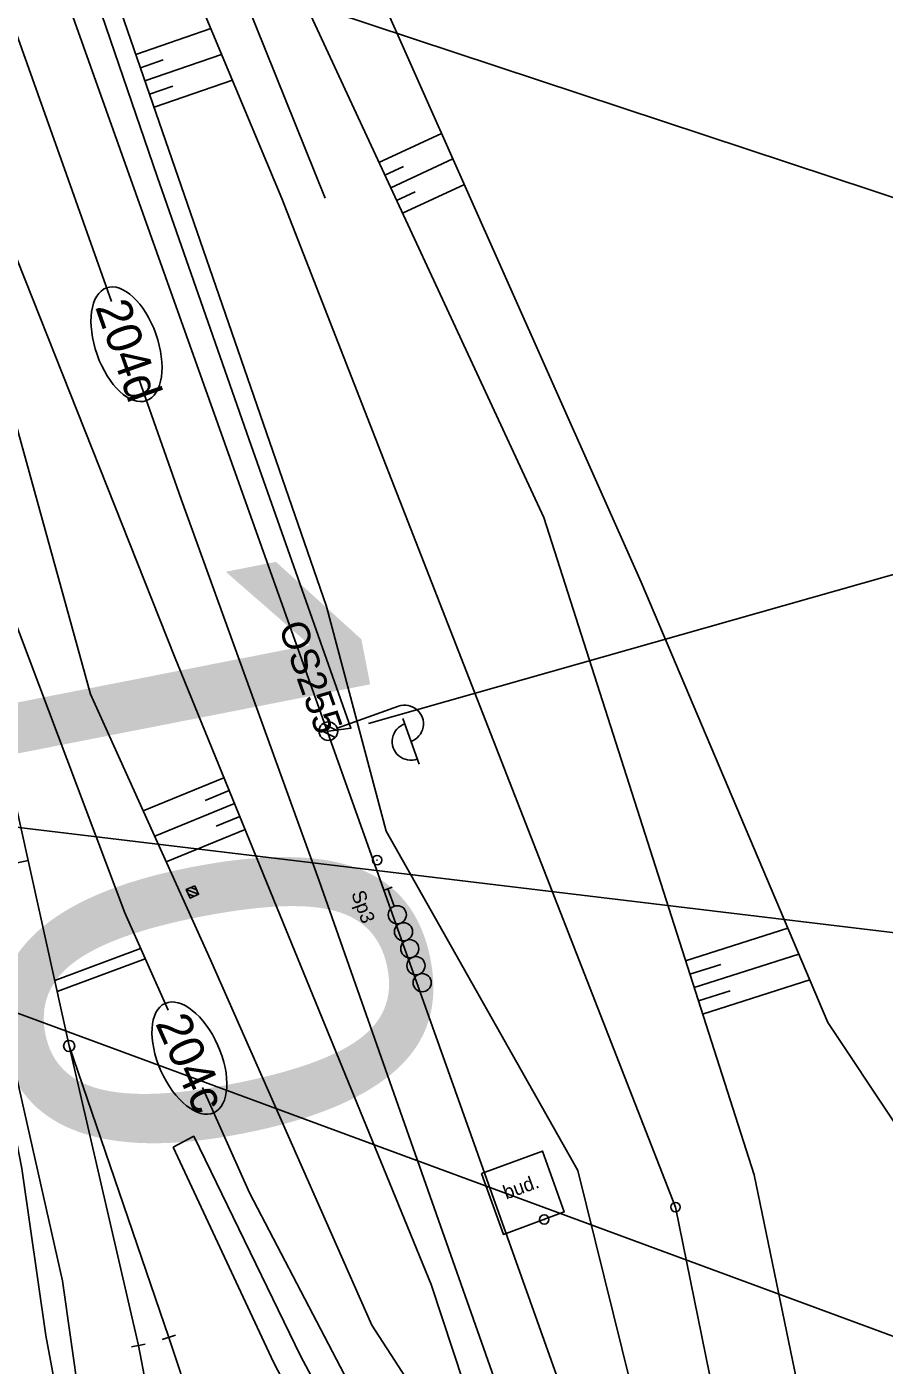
# Model space of a CAD drawing. Extents: x -545846 to -545044, y -1122650 to -1119108.
# Drawn here: x -545659 to -545613, y -1119324.5 to -1119252.7 of the extents above; entities that cross this region are included whole.
import ezdxf

# ---------------------------------------------------------------- set-up
doc = ezdxf.new("R2010")
doc.units = 0
for name, color, linetype in [('osvětlené plochy-hodnota-obrys', 7, 'Continuous'), ('Vrstva 1', 7, 'Continuous'), ('Vrstva 1 - Koleje', 7, 'Continuous'), ('Vrstva 11', 7, 'Continuous'), ('Vrstva 2', 7, 'Continuous'), ('Vrstva 23', 7, 'Continuous'), ('Vrstva 25', 7, 'Continuous'), ('Vrstva 26', 7, 'Continuous'), ('Vrstva 28', 7, 'Continuous'), ('Vrstva 31', 7, 'Continuous'), ('Vrstva 4', 7, 'Continuous'), ('Vrstva 48', 7, 'Continuous'), ('Vrstva 49', 7, 'Continuous'), ('Vrstva 51', 7, 'Continuous'), ('Vrstva 6', 7, 'Continuous'), ('Vrstva 63', 7, 'Continuous'), ('Vrstva 7', 7, 'Continuous')]:
    doc.layers.add(name, color=color, linetype=linetype)

msp = doc.modelspace()

# ---------------------------------------------------------------- linework, layer by layer
at = {"layer": 'osvětlené plochy-hodnota-obrys'}
for points in [[(-545700.794, -1119127.991), (-545610.463, -1119381.573), (-545628.868, -1119385.178)], [(-545700.341, -1119250.428), (-545705.955, -1119221.665), (-545699.039, -1119220.315), (-545660.607, -1119425.918), (-545653.752, -1119372.856), (-545653.095, -1119348.321), (-545657.119, -1119319.988), (-545685.945, -1119192.198), (-545694.33, -1119168.5)]]:
    msp.add_lwpolyline(points, dxfattribs=at)
at = {"layer": 'Vrstva 1'}
for points in [[(-545700.782, -1119136.964), (-545698.023, -1119144.665), (-545693.948, -1119156.135), (-545691.544, -1119162.895), (-545690.154, -1119166.896), (-545689.961, -1119167.438), (-545689.699, -1119168.179), (-545684.737, -1119182.215), (-545679.147, -1119198.024), (-545676.369, -1119205.846), (-545670.918, -1119221.162), (-545663.718, -1119241.464), (-545657.102, -1119260.057), (-545654.496, -1119267.422)], [(-545684.737, -1119182.215), (-545681.048, -1119198.017), (-545679.115, -1119206.463), (-545675.534, -1119222.463), (-545673.245, -1119232.849), (-545669.06, -1119251.885), (-545668.909, -1119252.525), (-545665.698, -1119267.062), (-545662.183, -1119282.93), (-545658.971, -1119297.417), (-545658.784, -1119298.22), (-545656.764, -1119307.375), (-545653.043, -1119323.451), (-545653.043, -1119323.451)], [(-545665.698, -1119267.062), (-545660.465, -1119282.463), (-545653.779, -1119300.236), (-545651.451, -1119305.46)], [(-545653.028, -1119271.57), (-545650.743, -1119278.028), (-545643.338, -1119298.521), (-545637.378, -1119315.449), (-545630.65, -1119334.543), (-545625.466, -1119349.25), (-545622.338, -1119358.145), (-545618.129, -1119370.039), (-545613.658, -1119380.515)], [(-545656.764, -1119307.375), (-545651.415, -1119323.019), (-545650.132, -1119326.843), (-545649.743, -1119328.004), (-545646.043, -1119338.748), (-545641.909, -1119350.784), (-545639.214, -1119358.649), (-545633.505, -1119375.425), (-545628.742, -1119390.234), (-545628.386, -1119391.439), (-545625.827, -1119399.861), (-545621.451, -1119415.455)], [(-545649.6, -1119309.613), (-545647.08, -1119315.267), (-545638.588, -1119331.509), (-545629.721, -1119347.823), (-545623.848, -1119358.848), (-545618.129, -1119370.039)]]:
    msp.add_lwpolyline(points, dxfattribs=at)
for centre, major_axis in [((-545653.685, -1119269.715), (1.071, -3.027)), ((-545650.307, -1119308.025), (1.307, -2.933))]:
    msp.add_ellipse(centre, major_axis=major_axis, ratio=0.521067, dxfattribs=at)
at = {"layer": 'Vrstva 1 - Koleje'}
msp.add_lwpolyline([(-545653.043, -1119323.451), (-545650.994, -1119334.109), (-545649.296, -1119347.452), (-545648.631, -1119357.273), (-545648.467, -1119367.291), (-545648.846, -1119377.553), (-545649.716, -1119387.269), (-545651.731, -1119405.227), (-545652.454, -1119413.336), (-545653.029, -1119424.1), (-545653.062, -1119427.38), (-545653.109, -1119432.084), (-545653.161, -1119437.325), (-545652.856, -1119447.037), (-545652.275, -1119455.964), (-545651.518, -1119465.287), (-545651.062, -1119470.807), (-545650.206, -1119481.273), (-545649.41, -1119491.02), (-545648.05, -1119507.574), (-545645.027, -1119523.098), (-545644.874, -1119523.883)], dxfattribs=at)
at = {"layer": 'Vrstva 11'}
for p, q in [((-545650.474, -1119298.983), (-545649.815, -1119299.233)), ((-545650.367, -1119299.224), (-545650.054, -1119299.342)), ((-545650.233, -1119298.874), (-545649.924, -1119298.991))]:
    msp.add_line(p, q, dxfattribs=at)
msp.add_lwpolyline([(-545650.02, -1119298.778), (-545649.814, -1119299.234), (-545650.27, -1119299.44), (-545650.476, -1119298.984)], close=True, dxfattribs=at)
msp.add_lwpolyline([(-545650.02, -1119298.778), (-545649.814, -1119299.234), (-545650.27, -1119299.44), (-545650.476, -1119298.984), (-545650.02, -1119298.778)], dxfattribs=at)
at = {"layer": 'Vrstva 2'}
for p, q in [((-545659.723, -1119297.586), (-545658.971, -1119297.417)), ((-545656.764, -1119307.375), (-545651.415, -1119323.019)), ((-545651.059, -1119322.9), (-545651.771, -1119323.138)), ((-545653.412, -1119323.518), (-545652.676, -1119323.372))]:
    msp.add_line(p, q, dxfattribs=at)
msp.add_lwpolyline([(-545658.971, -1119297.417), (-545658.784, -1119298.22), (-545656.764, -1119307.375), (-545653.043, -1119323.451)], dxfattribs=at)
msp.add_circle((-545656.764, -1119307.375), 0.3, dxfattribs=at)
at = {"layer": 'Vrstva 23'}
msp.add_lwpolyline([(-545634.625, -1119314.216), (-545631.338, -1119313.021), (-545630.177, -1119316.285), (-545633.445, -1119317.491)], close=True, dxfattribs=at)
at = {"layer": 'Vrstva 25'}
for p, q in [((-545642.374, -1119290.313), (-545639.074, -1119289.147)), ((-545638.84, -1119289.807), (-545637.974, -1119292.259)), ((-545643.337, -1119290.4), (-545642.473, -1119290.813)), ((-545643.142, -1119290.078), (-545642.348, -1119290.457))]:
    msp.add_line(p, q, dxfattribs=at)
msp.add_circle((-545642.845, -1119290.48), 0.5, dxfattribs=at)
msp.add_circle((-545642.845, -1119290.48), 0.5, dxfattribs=at)
for centre, start, end in [((-545638.74, -1119290.09), 289.46365, 109.46365), ((-545638.419, -1119291.037), 108.76108, 290.16623)]:
    msp.add_arc(centre, 1, start, end, dxfattribs=at)
at = {"layer": 'Vrstva 26'}
msp.add_lwpolyline([(-545642.845, -1119290.48), (-545641.633, -1119290.325), (-545647.103, -1119274.847), (-545652.044, -1119260.72), (-545655.924, -1119249.359), (-545658.077, -1119243.207), (-545663.331, -1119228.723), (-545664.431, -1119225.855), (-545667.915, -1119216.776), (-545673.57, -1119200.8), (-545677.95, -1119188.599), (-545682.479, -1119176.492), (-545687.385, -1119162.872), (-545691.436, -1119151.431), (-545691.75, -1119150.64)], dxfattribs=at)
at = {"layer": 'Vrstva 28'}
for p, q in [((-545640.255, -1119297.401), (-545640.205, -1119297.401)), ((-545624.232, -1119316.024), (-545624.182, -1119316.024)), ((-545631.276, -1119316.689), (-545631.226, -1119316.689))]:
    msp.add_line(p, q, dxfattribs=at)
for centre in [(-545640.23, -1119297.401), (-545624.207, -1119316.024), (-545631.251, -1119316.689)]:
    msp.add_circle(centre, 0.25, dxfattribs=at)
at = {"layer": 'Vrstva 31'}
msp.add_lwpolyline([(-545668.954, -1119291.079), (-545667.698, -1119292.072), (-545664.584, -1119295.604), (-545663.967, -1119295.916), (-545663.78, -1119296.605), (-545662.476, -1119299.636), (-545661.444, -1119302.068), (-545661.613, -1119302.97), (-545660.277, -1119308.997), (-545659.299, -1119313.957), (-545658.018, -1119322.913), (-545656.576, -1119330.571), (-545655.591, -1119333.102), (-545654.529, -1119340.855), (-545654.159, -1119343.74), (-545652.607, -1119354.843), (-545652.828, -1119356.763), (-545652.968, -1119360.395), (-545653.389, -1119368.277), (-545654.002, -1119377.884), (-545653.796, -1119384.348)], dxfattribs=at)
at = {"layer": 'Vrstva 4'}
msp.add_lwpolyline([(-545651.178, -1119312.813), (-545645.783, -1119324.355), (-545636.676, -1119341.869), (-545629.233, -1119354.801), (-545627.712, -1119355.773), (-545635.36, -1119340.78), (-545644.318, -1119324.037), (-545650.078, -1119312.223), (-545651.178, -1119312.813)], dxfattribs=at)
at = {"layer": 'Vrstva 48'}
for p, q in [((-545653.183, -1119254.162), (-545649.16, -1119252.773)), ((-545652.939, -1119254.871), (-545651.718, -1119254.45)), ((-545652.694, -1119255.58), (-545648.58, -1119254.16)), ((-545652.449, -1119256.289), (-545651.201, -1119255.858)), ((-545652.204, -1119256.998), (-545648, -1119255.546)), ((-545640.128, -1119259.959), (-545636.763, -1119258.396)), ((-545639.496, -1119261.319), (-545636.153, -1119259.767)), ((-545639.812, -1119260.639), (-545638.806, -1119260.172)), ((-545638.865, -1119262.68), (-545635.543, -1119261.138)), ((-545639.18, -1119261.999), (-545638.181, -1119261.535)), ((-545648.451, -1119292.978), (-545652.785, -1119294.749)), ((-545648.167, -1119293.673), (-545649.46, -1119294.201)), ((-545647.884, -1119294.367), (-545652.167, -1119296.117)), ((-545647.6, -1119295.061), (-545648.878, -1119295.583)), ((-545647.316, -1119295.756), (-545651.55, -1119297.485)), ((-545623.662, -1119302.814), (-545618.17, -1119301.056)), ((-545623.205, -1119304.243), (-545617.582, -1119302.443)), ((-545623.434, -1119303.529), (-545621.766, -1119302.995)), ((-545622.748, -1119305.672), (-545616.994, -1119303.83)), ((-545622.976, -1119304.957), (-545621.27, -1119304.411))]:
    msp.add_line(p, q, dxfattribs=at)
at = {"layer": 'Vrstva 49'}
for p, q in [((-545631.28, -1119279.017), (-545650.055, -1119238.575)), ((-545645.345, -1119261.89), (-545654.909, -1119239.037)), ((-545631.28, -1119279.017), (-545619.987, -1119314.296))]:
    msp.add_line(p, q, dxfattribs=at)
for points in [[(-545607.63, -1119335.884), (-545601.745, -1119329.807), (-545612.434, -1119311.515), (-545616.022, -1119306.124), (-545626.045, -1119282.476), (-545640.481, -1119250.043), (-545647.801, -1119236.892), (-545650.699, -1119224.967), (-545661.167, -1119193.097)], [(-545665.935, -1119222.602), (-545659.734, -1119238.47), (-545655.834, -1119246.485), (-545642.954, -1119283.791), (-545639.741, -1119295.853), (-545629.452, -1119314.063)], [(-545662.361, -1119258.135), (-545664.033, -1119258.079), (-545655.61, -1119288.489), (-545649.171, -1119302.756), (-545640.505, -1119322.363), (-545635.683, -1119329.827), (-545634.434, -1119328.963)], [(-545634.434, -1119328.963), (-545637.319, -1119320.177), (-545645.426, -1119300.383), (-545651.111, -1119286.466), (-545662.361, -1119258.135)], [(-545645.345, -1119261.89), (-545624.207, -1119316.024), (-545619.163, -1119340.8), (-545608.501, -1119374.304), (-545602.219, -1119391.051), (-545598.023, -1119399.347), (-545577.493, -1119430.523), (-545568.317, -1119446.194)], [(-545568.317, -1119446.194), (-545577.104, -1119436.412), (-545589.552, -1119418.887), (-545602.293, -1119397.752), (-545607.362, -1119384.654), (-545614.768, -1119364.529), (-545622.835, -1119340.783), (-545629.452, -1119314.063)], [(-545619.987, -1119314.296), (-545614.879, -1119338.939), (-545608.591, -1119358.456), (-545591.916, -1119397.513), (-545579.957, -1119416.573), (-545563.329, -1119436.593), (-545542.044, -1119461.966), (-545521.008, -1119478.637), (-545502.279, -1119502.102)]]:
    msp.add_lwpolyline(points, dxfattribs=at)
at = {"layer": 'Vrstva 51'}
for points in [[(-545643.015, -1119261.883), (-545652.613, -1119238.044), (-545668.43, -1119193.867), (-545673.045, -1119174.666)], [(-545645.345, -1119261.89), (-545654.909, -1119239.037), (-545670.996, -1119194.81), (-545676.417, -1119175.121)]]:
    msp.add_lwpolyline(points, dxfattribs=at)
at = {"layer": 'Vrstva 6'}
for p, q in [((-545639.415, -1119298.862), (-545639.885, -1119299.033)), ((-545639.311, -1119299.877), (-545639.65, -1119298.948))]:
    msp.add_line(p, q, dxfattribs=at)
for centre in [(-545639.143, -1119300.333), (-545638.809, -1119301.245), (-545638.476, -1119302.157), (-545638.142, -1119303.069), (-545637.808, -1119303.981)]:
    msp.add_circle(centre, 0.486, dxfattribs=at)
at = {"layer": 'Vrstva 63'}
for p, q in [((-545589.819, -1119269.354), (-545695.286, -1119234.415)), ((-545580.523, -1119272.985), (-545640.697, -1119290.065)), ((-545582.868, -1119304.869), (-545670.886, -1119294.271)), ((-545576.744, -1119336.162), (-545683.579, -1119296.748))]:
    msp.add_line(p, q, dxfattribs=at)
at = {"layer": 'Vrstva 7'}
for p, q in [((-545657.541, -1119303.854), (-545652.925, -1119302.152)), ((-545657.41, -1119304.445), (-545652.68, -1119302.702))]:
    msp.add_line(p, q, dxfattribs=at)

# ---------------------------------------------------------------- texts
at = {"layer": 'osvětlené plochy-hodnota-obrys'}
msp.add_text('10', height=22.7812, rotation=281.09556, dxfattribs=at).set_placement((-545664.947, -1119282.192))
at = {"layer": 'Vrstva 2'}
for s, rotation, p in [('204d', 289.3683, (-545655.383, -1119267.706)), ('204c', 293.90361, (-545652.16, -1119306.157))]:
    msp.add_text(s, height=1.875, rotation=rotation, dxfattribs=at).set_placement(p)
at = {"layer": 'Vrstva 23'}
msp.add_text('bud.', height=0.75, rotation=19.97891, dxfattribs=at).set_placement((-545633.296, -1119315.625))
at = {"layer": 'Vrstva 25'}
msp.add_text('OS255', height=1.5, rotation=289.46365, dxfattribs=at).set_placement((-545645.533, -1119284.873))
at = {"layer": 'Vrstva 6'}
msp.add_text('Sp3', height=0.75, rotation=289.86696, dxfattribs=at).set_placement((-545641.628, -1119299.188))

doc.saveas('drawing.dxf')
